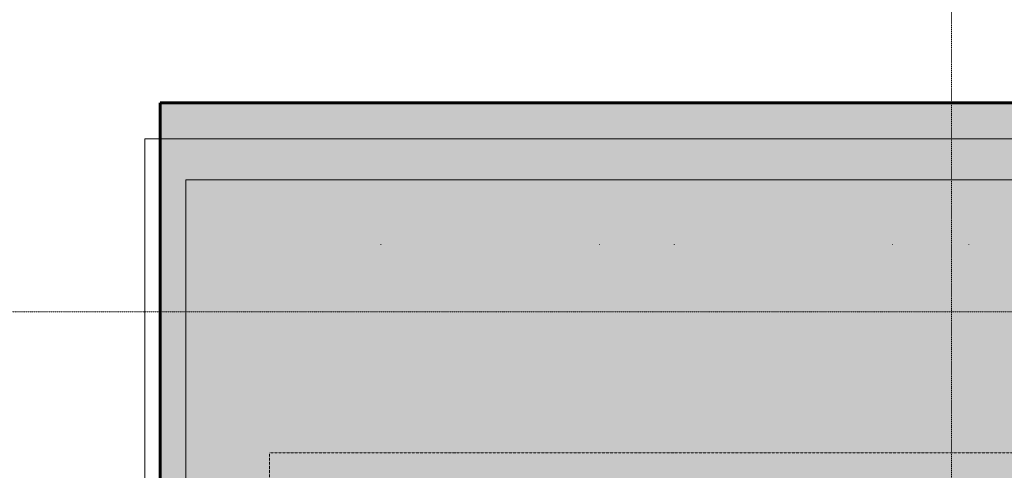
# Model space of a CAD drawing. Header units: millimetres. Extents: x -409347 to -76892, y 286088 to 1850972.
# Tile 272 of 364: x -288939 to -280565, y 1153847 to 1157679. Entities that reach past the tile are written whole.
import ezdxf

# ---------------------------------------------------------------- set-up
doc = ezdxf.new("R2010")
doc.units = ezdxf.units.MM
for name, pattern in [('DGN Style 1', [1.856777, 0.003089, -1.853688]), ('DGN Style 2', [3.08948, 1.853688, -1.235792]), ('DGN Style 4', [4.946257, 2.471584, -1.235792, 0.003089, -1.235792])]:
    doc.linetypes.add(name, pattern=pattern)
for name, color, linetype, lineweight in [('A_BU_CONCRETE_S_FILL', 7, 'Continuous', 0), ('A_P_WAND_BET_A_X', 25, 'Continuous', 0), ('A_P_WAND_BET_V_X', 131, 'DGN Style 2', 0)]:
    doc.layers.add(name, color=color, linetype=linetype, lineweight=lineweight)
doc.layers.add('A_P_ACHS_HAR_X_X', color=70, linetype='DGN Style 4', lineweight=0, transparency=0.7)

# ---------------------------------------------------------------- blocks, each defined once
blk = doc.blocks.new('*U205')
at = {"layer": 'A_P_WAND_BET_A_X', "linetype": 'DGN Style 1', "lineweight": 0, "transparency": 33554610}
blk.add_hatch(color=256, dxfattribs=at).paths.add_polyline_path([(4.0269, -3.9609), (4.0214, -3.957), (5.0425, -2.5116), (5.048, -2.5155)])
for p, q in [((4.0214, -3.957), (5.0425, -2.5116)), ((6.0688, -5.4034), (7.0899, -3.958)), ((8.1073, -6.8435), (9.1284, -5.3981))]:
    blk.add_line(p, q, dxfattribs=at)
at = {"layer": 'A_P_WAND_BET_A_X', "linetype": 'DGN Style 1', "lineweight": 0, "transparency": 33554610, "flags": 128}
for points in [[(5.0425, -2.5116), (5.048, -2.5155), (5.1136, -2.5618), (5.2326, -2.6459), (5.4017, -2.7654), (5.6157, -2.9166), (5.8682, -3.0949), (6.0079, -3.1936), (6.3352, -3.4249), (6.7906, -3.7465), (7.0899, -3.958)], [(6.0688, -5.4034), (5.7695, -5.1919), (5.3141, -4.8702), (4.9868, -4.639), (4.8471, -4.5403), (4.5946, -4.362), (4.3806, -4.2108), (4.2115, -4.0913), (4.0925, -4.0072), (4.0269, -3.9609), (4.0214, -3.957)], [(7.0899, -3.958), (7.5179, -4.2604), (7.9652, -4.5764), (8.17, -4.7211), (8.367, -4.8602), (8.6112, -5.0327), (8.8144, -5.1763), (8.9713, -5.2871), (9.077, -5.3618), (9.1284, -5.3981)], [(8.1073, -6.8435), (8.0559, -6.8072), (7.9502, -6.7325), (7.7933, -6.6217), (7.5901, -6.4781), (7.3459, -6.3056), (7.1489, -6.1665), (6.9441, -6.0218), (6.4968, -5.7058), (6.0688, -5.4034)]]:
    blk.add_lwpolyline(points, dxfattribs=at)
blk = doc.blocks.new('hamam')
at = {"layer": 'A_BU_CONCRETE_S_FILL', "lineweight": 90, "transparency": 33554534}
blk.add_hatch(color=35, dxfattribs=at).paths.add_polyline_path([(-263081.8, 1456988.1), (-287744.2, 1456988.1), (-287744.2, 1428982.9), (-263081.8, 1428982.9)])
at = {"color": 25, "lineweight": 60}
blk.add_lwpolyline([(-287744.2, 1456988.1), (-263081.8, 1456988.1), (-263081.8, 1428982.9), (-287744.2, 1428982.9)], close=True, dxfattribs=at)

msp = doc.modelspace()

# ---------------------------------------------------------------- linework, layer by layer
at = {"layer": 'A_P_ACHS_HAR_X_X', "ltscale": 0.000466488, "transparency": 33554477}
for p, q in [((-281014.2, 1198014.4), (-281014.2, 1108014.4)), ((-218480.7, 1155193.8), (-308480.7, 1155193.8))]:
    msp.add_line(p, q, dxfattribs=at)
at = {"layer": 'A_P_WAND_BET_A_X', "ltscale": 0.01}
msp.add_3dface([(-409346.6, 1850971.6), (-87526.5, 1850971.6), (-87526.5, 286087.9), (-409346.6, 286087.9)], dxfattribs=at)
at = {"layer": 'A_P_WAND_BET_A_X', "lineweight": 0, "ltscale": 0.000466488}
for points in [[(-287875.7, 1156666.8), (-263065.7, 1156666.8), (-263065.7, 1128966.8), (-287875.7, 1128966.8)], [(-287525.7, 1129316.8), (-263415.7, 1129316.8), (-263415.7, 1156316.8), (-287525.7, 1156316.8)]]:
    msp.add_3dface(points, dxfattribs=at)
at = {"layer": 'A_P_WAND_BET_A_X', "linetype": 'DGN Style 2', "lineweight": 0}
msp.add_3dface([(-286815.7, 1153997.1), (-279965.7, 1153997.1), (-279965.7, 1148017.1), (-286815.7, 1148017.1)], dxfattribs=at)
at = {"layer": 'A_P_WAND_BET_V_X'}
for points in [[(-393837.9, 1227392.6), (-393830.7, 1092383.2), (-110936.7, 1092398.4), (-110943.9, 1227407.8)], [(-393837.9, 1227383.2), (-393830.7, 1092383.2), (-110936.7, 1092398.4), (-110943.9, 1227398.4)]]:
    msp.add_3dface(points, dxfattribs=at)

# ---------------------------------------------------------------- block references
at = {"color": 135, "lineweight": 90}
msp.add_blockref('hamam', (0, -300016.2), dxfattribs=at)
at = {"layer": 'A_P_WAND_BET_A_X', "linetype": 'DGN Style 1', "lineweight": 0, "transparency": 33554610, "xscale": 999.9999999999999, "yscale": 999.9999999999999, "zscale": 999.9999999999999, "rotation": 215.23960136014}
msp.add_blockref('*U205', (-275298.1, 1154855.3), dxfattribs=at)

doc.saveas('drawing.dxf')
